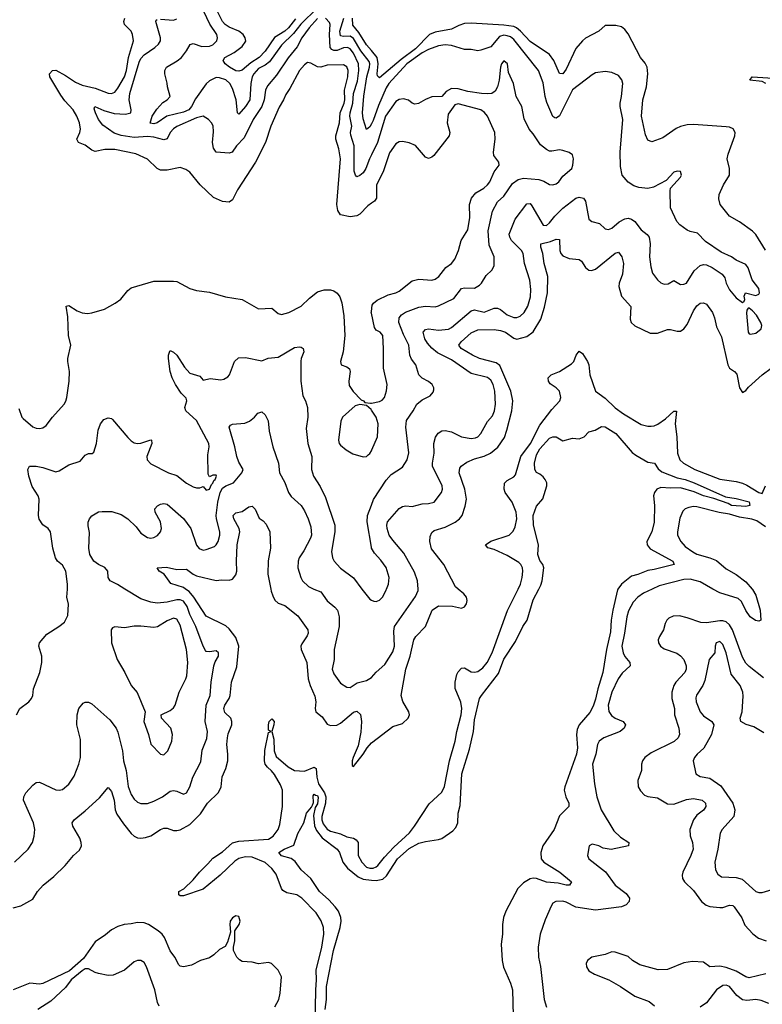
# Model space of a CAD drawing. Header units: inches. Extents: x 2001573 to 2220545, y 644482 to 846830.
# Tile 423 of 656: x 2097849 to 2102391, y 767461 to 773480. Entities that reach past the tile are written whole.
import ezdxf

# ---------------------------------------------------------------- set-up
doc = ezdxf.new("R2010")
doc.units = ezdxf.units.IN
doc.header["$MEASUREMENT"] = 0
for name, color, linetype in [('C0796', 7, 'Continuous'), ('C0797', 7, 'Continuous'), ('C1706', 7, 'Continuous'), ('C1707', 7, 'Continuous')]:
    doc.layers.add(name, color=color, linetype=linetype)

msp = doc.modelspace()

# ---------------------------------------------------------------- linework, layer by layer
at = {"layer": 'C0796', "color": 5}
for points, elevation in [([(2097810, 768050.8), (2097855.8, 768064.2), (2097930, 768104.6), (2097958.8, 768150), (2097993.1, 768190), (2098057.2, 768242.8), (2098128, 768310), (2098178.7, 768370), (2098215.5, 768404.4), (2098226, 768430), (2098225.3, 768450), (2098216.2, 768476.2), (2098173, 768550), (2098169.7, 768570.3), (2098182, 768590), (2098250, 768643.9), (2098336.7, 768723.4), (2098390, 768786.7), (2098410, 768762.4), (2098427.5, 768710), (2098433.6, 768650), (2098442.8, 768622.8), (2098483.8, 768563.8), (2098530, 768506.4), (2098550, 768488.2), (2098570, 768479.2), (2098590, 768476.5), (2098619, 768481), (2098650, 768491.4), (2098709.6, 768530), (2098730, 768538.5), (2098750, 768539), (2098790, 768524.4), (2098810, 768523.2), (2098830, 768526.9), (2098890, 768559.7), (2098954.5, 768625.5), (2098996.5, 768690), (2099064.6, 768755.4), (2099080.8, 768790), (2099088.1, 768851.9), (2099110, 768903), (2099121.2, 768950), (2099122.7, 768990), (2099116.1, 769050), (2099119.4, 769090), (2099124.8, 769115.2), (2099146.9, 769170), (2099146.9, 769190), (2099139.4, 769210), (2099104.4, 769244.4), (2099096.9, 769270), (2099103.7, 769290), (2099129.9, 769330), (2099135.8, 769350), (2099143.6, 769430), (2099176.1, 769523.9), (2099188.3, 769650), (2099170, 769703.4), (2099130, 769757), (2099110, 769775.3), (2098990, 769834.3), (2098914, 769950), (2098885.3, 769985.3), (2098863, 770000)], 320), ([(2097817, 768330), (2097900.5, 768410), (2097926.3, 768450), (2097937.4, 768490), (2097941.1, 768530), (2097933.7, 768570), (2097872, 768710), (2097873.5, 768730), (2097886.7, 768753.3), (2097930, 768801.1), (2097950, 768816.5), (2097970, 768818.9), (2098070, 768772.4), (2098090, 768770.2), (2098110, 768775.2), (2098150, 768806.7), (2098183.1, 768856.9), (2098211.3, 768928.7), (2098220.7, 768970), (2098221.1, 769081.1), (2098197.7, 769170), (2098199.7, 769230), (2098211.5, 769270), (2098237.6, 769302.4), (2098250, 769308), (2098270, 769308), (2098290, 769299.1), (2098400.3, 769200.3), (2098439.3, 769150), (2098450, 769124.9), (2098478.5, 769010), (2098484.2, 768950), (2098500.6, 768890), (2098512, 768792), (2098530, 768743.8), (2098550, 768714.4), (2098570, 768698), (2098590, 768688.9), (2098630, 768689.1), (2098670, 768702.6), (2098722, 768730), (2098770, 768765.2), (2098790, 768767.7), (2098810, 768763.6), (2098850, 768746), (2098870, 768753.4), (2098889.4, 768790), (2098908.4, 768850), (2098956.8, 768943.2), (2098964.5, 769015.5), (2098993.8, 769086.2), (2098997.5, 769130), (2098983.2, 769190), (2098989.9, 769290), (2099014.3, 769350), (2099020.8, 769430), (2099036.2, 769530), (2099044.8, 769555.2), (2099065.4, 769590), (2099065.1, 769610), (2099050, 769622.4), (2099010, 769615.1), (2098990, 769617.7), (2098984.7, 769624.7), (2098970, 769649.7), (2098926.5, 769770), (2098890, 769845.2), (2098873.1, 769893.1), (2098850, 769925.6), (2098830, 769934.8), (2098810, 769934.8), (2098750, 769918.8), (2098690, 769914.1), (2098650, 769919.6), (2098590, 769940.3), (2098492.6, 770000)], 340), ([(2097829.4, 769230), (2097849.2, 769270), (2097905.2, 769310), (2097922, 769330), (2097929.5, 769350), (2097933.6, 769390), (2097971.3, 769490), (2097984.2, 769550), (2097984.7, 769590), (2097965.1, 769650), (2097969.7, 769670), (2098015.4, 769724.6), (2098089.3, 769770), (2098123, 769797), (2098142.9, 769837.1), (2098147.7, 769907.7), (2098138, 769950), (2098140.5, 770000)], 360), ([(2099384.9, 770000), (2099387.4, 769987.4), (2099397.8, 769957.8), (2099410, 769932.2), (2099430, 769914), (2099470, 769899.5), (2099550, 769836.9), (2099611.3, 769750), (2099612.4, 769730), (2099607.1, 769712.9), (2099574.1, 769665.9), (2099568.6, 769650), (2099569.4, 769630.6), (2099605.5, 769550), (2099614, 769450), (2099625.8, 769410), (2099654.8, 769345.2), (2099660.2, 769310), (2099655.6, 769270), (2099660.3, 769250), (2099698.3, 769218.3), (2099730, 769173.1), (2099750, 769165.2), (2099788.4, 769168.4), (2099810, 769179.1), (2099890, 769247.3), (2099910, 769252.5), (2099932.3, 769232.3), (2099939, 769190), (2099935, 769125), (2099918.5, 769041.5), (2099887.6, 768970), (2099883.1, 768950), (2099882, 768922), (2099890, 768916), (2099950, 768990.5), (2099973, 769030), (2100000, 769060)], 320), ([(2099648.7, 770000), (2099690, 769982), (2099730, 769927), (2099776, 769890), (2099792.9, 769870), (2099802.5, 769830), (2099802.7, 769770), (2099772.8, 769630), (2099771.4, 769568.6), (2099758.9, 769510), (2099770, 769482.4), (2099810, 769424.2), (2099850, 769399.5), (2099870, 769397.1), (2099913.7, 769426.3), (2099970, 769440.7), (2100000, 769458.1)], 340), ([(2099942.3, 770000), (2099990, 769937.4), (2100000, 769932.6)], 360), ([(2099654.8, 767225.2), (2099659.2, 767550), (2099664.9, 767610), (2099661.7, 767670), (2099697.3, 767810), (2099708.3, 767890), (2099707.1, 767930), (2099692.4, 767972.4), (2099661.3, 768021.3), (2099574.2, 768110), (2099542.9, 768130), (2099482.4, 768142.4), (2099457.4, 768157.4), (2099449.1, 768169.1), (2099416.8, 768256.8), (2099390.7, 768290.7), (2099350, 768329), (2099270, 768361.1), (2099230, 768362.3), (2099190, 768351.7), (2099163.9, 768336.1), (2099074.6, 768250), (2098970, 768164.3), (2098850, 768125.3), (2098830, 768125.1), (2098822, 768130), (2098822.9, 768150), (2098852.4, 768167.6), (2098910, 768222), (2098948.2, 768270), (2099000.5, 768319.5), (2099030, 768354.4), (2099090, 768394.3), (2099150, 768448.9), (2099190, 768459), (2099369.9, 768470.1), (2099399.6, 768490), (2099429.9, 768530), (2099439.2, 768560.8), (2099456.9, 768670), (2099455.8, 768770), (2099443, 768803), (2099406.5, 768866.5), (2099389.2, 768889.2), (2099363.8, 768910), (2099349.9, 768929.9), (2099345.5, 768950), (2099348.1, 769011.9), (2099370, 769122), (2099386, 769130), (2099370, 769138), (2099369.6, 769170.3), (2099375.1, 769190), (2099390, 769207.3), (2099404.9, 769190), (2099403.8, 769170), (2099390.4, 769130), (2099402.4, 769082.4), (2099405.1, 769010), (2099416.6, 768976.6), (2099490, 768913.1), (2099530, 768890.6), (2099590, 768885.9), (2099650, 768911.2), (2099663, 768903), (2099666.8, 768850), (2099676.6, 768810), (2099713.1, 768753.1), (2099721.9, 768730), (2099719.5, 768690), (2099696.8, 768610), (2099696.3, 768590), (2099704.1, 768564.1), (2099730, 768531.7), (2099750, 768519.5), (2099810, 768503.3), (2099850, 768485.1), (2099890, 768477.7), (2099907.5, 768467.5), (2099918.3, 768450), (2099919.2, 768370), (2099941.8, 768330), (2099970, 768300.2), (2099990, 768293.6), (2100000, 768293.7)], 280), ([(2099716.5, 767430), (2099725.6, 767490), (2099725.9, 767570), (2099767.2, 767790), (2099809.6, 767930), (2099815.3, 767970), (2099812.8, 767992.8), (2099797.9, 768030), (2099777.4, 768057.4), (2099739.5, 768099.5), (2099683, 768150), (2099630, 768229.8), (2099570, 768284.2), (2099534.1, 768334.1), (2099510, 768352.8), (2099450, 768369.8), (2099433.6, 768390), (2099467.3, 768410), (2099525.7, 768434.3), (2099550, 768505.5), (2099586.6, 768570), (2099603.6, 768630), (2099634.5, 768665.5), (2099640.5, 768679.5), (2099644.9, 768695.1), (2099644.7, 768735.2), (2099650, 768746.8), (2099658.8, 768738.8), (2099670, 768737.5), (2099674.9, 768725.1), (2099670, 768686.6), (2099656, 768664), (2099645.3, 768614.7), (2099652.6, 768552.6), (2099663.1, 768523.1), (2099698.3, 768478.3), (2099790.1, 768410), (2099804.2, 768390), (2099825, 768330), (2099852.7, 768292.7), (2099919.6, 768239.6), (2099950, 768227.1), (2100000, 768220.9)], 260), ([(2099410, 767446.5), (2099433.4, 767490), (2099442.2, 767530), (2099450.5, 767630), (2099430.6, 767670.6), (2099389.9, 767709.8), (2099370, 767717.6), (2099310, 767708.2), (2099270, 767719.8), (2099210, 767722.4), (2099192.2, 767732.3), (2099176.2, 767750), (2099157, 767790), (2099156, 767810), (2099164.5, 767850), (2099165.2, 767910), (2099191.3, 767950), (2099197.6, 767970), (2099190, 767997.2), (2099170, 768002.7), (2099150, 767989.2), (2099136.3, 767970), (2099133.4, 767950), (2099138, 767902), (2099119, 767841), (2099104.7, 767815.3), (2099070, 767796.3), (2099036.5, 767763.5), (2099010, 767745.6), (2098955.5, 767730), (2098899.7, 767700.3), (2098850, 767691.1), (2098830, 767694), (2098822.6, 767702.6), (2098797.2, 767750), (2098768.7, 767788.7), (2098734, 767870), (2098720.3, 767890), (2098695.5, 767910), (2098635.9, 767950), (2098610, 767959.9), (2098570, 767961.3), (2098530, 767952.3), (2098487.3, 767950), (2098450, 767937.9), (2098410, 767915.6), (2098374.5, 767885.5), (2098310, 767842.7), (2098238.7, 767741.3), (2098153.3, 767666.7), (2097990, 767589), (2097970, 767584.6), (2097910, 767589.9), (2097810, 767549.8)], 320), ([(2098701.7, 767450), (2098692.1, 767472.1), (2098675.2, 767550), (2098624.7, 767690), (2098610, 767717), (2098590, 767729.5), (2098570, 767729.6), (2098550, 767720.7), (2098490, 767669.7), (2098421.1, 767638.9), (2098390, 767637.3), (2098330, 767649.9), (2098310, 767656), (2098270, 767678.4), (2098250, 767677.3), (2098230, 767666), (2098164.3, 767610), (2098130, 767565), (2098040, 767480), (2097960.3, 767430)], 340)]:
    msp.add_lwpolyline(points, dxfattribs=dict(at, elevation=elevation))
at = {"layer": 'C0796', "color": 5, "elevation": 360}
msp.add_lwpolyline([(2098790, 769822), (2098750, 769805.6), (2098691.7, 769768.3), (2098670, 769763.8), (2098590, 769773.1), (2098550, 769772.1), (2098490, 769763), (2098430, 769769.4), (2098416.3, 769763.7), (2098407.7, 769750), (2098410.6, 769670.6), (2098444.9, 769570), (2098491.8, 769490), (2098530, 769410.7), (2098568.3, 769368.3), (2098616.3, 769250), (2098608.7, 769190), (2098636.5, 769110), (2098650, 769050.8), (2098710, 768990.7), (2098730, 768986.4), (2098754, 769010), (2098779.7, 769070), (2098784, 769110), (2098774, 769150), (2098716.3, 769210), (2098715.1, 769230), (2098770, 769257.6), (2098790, 769274.4), (2098799.7, 769290), (2098823.5, 769370), (2098866, 769450), (2098870.5, 769469.5), (2098878.2, 769550), (2098868.2, 769630), (2098830, 769779.7), (2098810, 769815.1)], close=True, dxfattribs=at)
at = {"layer": 'C0797', "color": 5}
for points, elevation in [([(2099668.7, 773551.3), (2099567.9, 773452.1), (2099523.5, 773396.5), (2099450, 773324.1), (2099376.4, 773223.6), (2099350, 773202.6), (2099310, 773180.9), (2099281.7, 773150), (2099270.5, 773130), (2099261.7, 773090), (2099255.5, 772990), (2099230, 772949.1), (2099190, 772902), (2099181.3, 772910), (2099172.2, 772990), (2099150, 773059.6), (2099133.3, 773090), (2099110, 773112.9), (2099070, 773125.5), (2099050, 773126), (2099010, 773105.9), (2098990, 773087.3), (2098924.1, 772995.9), (2098899.9, 772950), (2098883.7, 772930), (2098850, 772915.3), (2098749.6, 772890.4), (2098689.8, 772849.8), (2098670, 772843.2), (2098647.8, 772847.8), (2098660.1, 772890), (2098687.4, 772932.6), (2098725.2, 772974.8), (2098751.5, 772990), (2098769.6, 773010), (2098752, 773070), (2098751.7, 773091.7), (2098736.2, 773150), (2098736.2, 773170), (2098747.3, 773190), (2098812, 773228), (2098838.7, 773250), (2098869.8, 773290.2), (2098891.1, 773328.9), (2098910, 773333.8), (2098962.8, 773317.2), (2099010, 773318.9), (2099030, 773325.5), (2099054.5, 773350), (2099058, 773370), (2099053.7, 773390), (2099012.7, 773452.7), (2098956.9, 773570)], 340), ([(2099535.5, 773484.5), (2099492.4, 773430), (2099470.1, 773410), (2099408.1, 773371.9), (2099350, 773287.4), (2099313.6, 773250), (2099262.6, 773217.4), (2099210, 773170.8), (2099190, 773165.4), (2099171.6, 773168.4), (2099131.4, 773190), (2099106.3, 773210), (2099093.1, 773230), (2099103.5, 773250), (2099160.3, 773279.7), (2099210, 773315.6), (2099231.2, 773348.8), (2099228.7, 773370), (2099215.3, 773390), (2099189.5, 773409.5), (2099130, 773433.7), (2099105.8, 773450), (2099089.2, 773470), (2099047.5, 773550)], 320), ([(2100000, 772358.1), (2099977.1, 772342.9), (2099930, 772291.2), (2099910, 772280.9), (2099870, 772275.1), (2099810, 772286.9), (2099794, 772314), (2099788.9, 772350), (2099809.9, 772630), (2099801.3, 772690), (2099781.9, 772750), (2099781.7, 772770), (2099805.2, 772850), (2099807.9, 772910), (2099833.1, 772970), (2099836.5, 772990), (2099834.6, 773050), (2099856.6, 773130), (2099857.1, 773170), (2099850, 773192), (2099830, 773204.6), (2099730, 773201.6), (2099690, 773190.5), (2099671.2, 773191.2), (2099630, 773214.8), (2099610, 773219.1), (2099590, 773204.8), (2099560.1, 773170), (2099501.1, 773058.9), (2099476.1, 773023.9), (2099462.8, 772990), (2099435.2, 772944.8), (2099385.3, 772830), (2099351.5, 772730), (2099290.1, 772609.9), (2099180.4, 772439.6), (2099150, 772378.9), (2099130, 772364.2), (2099090, 772368.9), (2099033.3, 772393.3), (2098953.1, 772470), (2098890, 772547.8), (2098864.4, 772564.4), (2098830, 772576.9), (2098750, 772559.8), (2098710, 772560.4), (2098689.9, 772569.9), (2098630, 772628.5), (2098559.4, 772659.4), (2098430, 772686.5), (2098370, 772686.3), (2098310, 772674.7), (2098290, 772682.9), (2098250, 772714), (2098207.8, 772730), (2098199.3, 772750), (2098217.1, 772790), (2098220.9, 772810), (2098214, 772850), (2098199.3, 772890), (2098176, 772930), (2098124.6, 772984.6), (2098099.8, 773019.8), (2098032.3, 773130), (2098031.6, 773150), (2098049.9, 773170.1), (2098070, 773170.8), (2098130, 773139.9), (2098190, 773097.8), (2098230, 773079.8), (2098310, 773061.6), (2098390, 773031.1), (2098410, 773028.4), (2098430, 773037.2), (2098450, 773060.7), (2098490, 773131.3), (2098501.6, 773170), (2098513.6, 773250), (2098544.5, 773350), (2098539.4, 773390), (2098530, 773409.7), (2098490.5, 773450.5), (2098486.8, 773470), (2098491.9, 773490)], 380), ([(2099670, 773487.7), (2099619.1, 773430), (2099575.3, 773370), (2099545.5, 773314.5), (2099490, 773246.6), (2099418.6, 773141.4), (2099363.9, 773076.1), (2099352.8, 773050), (2099344.7, 772990), (2099329.7, 772950.3), (2099276.8, 772870), (2099222.2, 772757.8), (2099175.2, 772710), (2099149.3, 772670.7), (2099130, 772665), (2099049.8, 772669.8), (2099034.8, 772694.8), (2099028.7, 772728.7), (2099034.8, 772794.8), (2099031.4, 772831.4), (2099022, 772850), (2099004.2, 772870), (2098970, 772890.9), (2098930, 772880.5), (2098810, 772827), (2098790, 772813.1), (2098770, 772790.6), (2098750, 772751.9), (2098730, 772745.6), (2098670, 772762.6), (2098630, 772765.9), (2098550, 772759.7), (2098470, 772773.1), (2098427.5, 772787.5), (2098356.4, 772836.4), (2098331.3, 772870), (2098311.9, 772910), (2098304.6, 772935.4), (2098309.2, 772950), (2098364.5, 772924.5), (2098427, 772907), (2098496.6, 772903.4), (2098528.7, 772911.3), (2098531.6, 772930), (2098518.7, 772990), (2098521.6, 773030), (2098578.8, 773221.2), (2098590, 773242.6), (2098610, 773265.8), (2098674.6, 773310), (2098698.2, 773330), (2098709.8, 773350), (2098710.7, 773370), (2098680.9, 773470), (2098683.6, 773476.4), (2098690, 773481.7)], 360), ([(2098710, 773484), (2098790, 773476.3), (2098810, 773484.7)], 360), ([(2100000, 772654.1), (2099988, 772630), (2099966.6, 772570), (2099950, 772545), (2099930, 772527), (2099910, 772520.4), (2099902, 772530), (2099893.8, 772553.8), (2099893.7, 772710), (2099874.7, 772774.7), (2099872.8, 772790), (2099880.1, 772830), (2099868.2, 772890), (2099869.3, 772910), (2099886.4, 772970), (2099889.4, 773030), (2099914.8, 773105.2), (2099923.3, 773170), (2099921.2, 773210), (2099890, 773275.3), (2099870, 773301.1), (2099854.2, 773310), (2099830, 773309.1), (2099790, 773292.7), (2099770, 773291.5), (2099757, 773297), (2099748.5, 773310), (2099743.6, 773390), (2099747.9, 773450), (2099744, 773464), (2099718.9, 773490)], 360), ([(2100000, 772844.3), (2099990, 772825.1), (2099970, 772808.2), (2099950, 772875.1), (2099944.9, 772910), (2099953.1, 773013.1), (2099971.7, 773130), (2099987.6, 773190), (2099989.6, 773210), (2099985.2, 773225.2), (2099934.9, 773290), (2099890, 773364.9), (2099870, 773379.3), (2099830, 773377), (2099810, 773380.6), (2099805.8, 773410), (2099831.2, 773490)], 340), ([(2100000, 773292.2), (2099970, 773327.3), (2099922.1, 773402.1), (2099886.6, 773446.6), (2099883.3, 773490)], 320), ([(2097844.2, 771104.2), (2097862.6, 771050), (2097870, 771042), (2097930, 770992.4), (2097950, 770983.8), (2097970, 770981.6), (2097990, 770986), (2098010, 771000.5), (2098048.9, 771051.1), (2098120.5, 771130), (2098132.1, 771147.9), (2098137.8, 771170), (2098150.5, 771270), (2098154.5, 771330), (2098143.4, 771390), (2098143.9, 771410), (2098161.7, 771490), (2098146.6, 771550), (2098144.2, 771664.2), (2098134, 771730), (2098150, 771733.6), (2098200.8, 771700.8), (2098230, 771688.2), (2098264.1, 771684.1), (2098290, 771687.6), (2098368.6, 771711.4), (2098432.7, 771747.3), (2098467.3, 771772.7), (2098510, 771825.3), (2098530, 771840.3), (2098670, 771882.4), (2098790, 771882), (2098810, 771878.8), (2098890, 771838), (2098930, 771824.9), (2099010, 771814.4), (2099106.6, 771786.6), (2099210, 771770.3), (2099310, 771713.4), (2099390, 771717.6), (2099430, 771684.9), (2099450, 771677.1), (2099494, 771690), (2099570, 771728.8), (2099621.5, 771778.5), (2099670, 771816.5), (2099710, 771829), (2099750, 771829), (2099770, 771822.3), (2099790, 771808.5), (2099806.5, 771786.5), (2099818.9, 771750), (2099830.3, 771670.3), (2099836.9, 771550), (2099826.5, 771450), (2099810.4, 771390), (2099814.8, 771370), (2099850, 771358.4), (2099865.5, 771345.5), (2099870.2, 771330), (2099862, 771270), (2099863.9, 771243.9), (2099888.1, 771208.1), (2099936.5, 771156.5), (2099950.8, 771150), (2099959.6, 771139.6), (2099995.1, 771135.1), (2100000, 771136.2)], 380), ([(2100000, 771686.6), (2099999.3, 771690), (2100000, 771696)], 380), ([(2098140.5, 770000), (2098142, 770030), (2098130.8, 770110), (2098110, 770146), (2098079.6, 770170), (2098067.1, 770190), (2098051, 770250), (2098037.4, 770350), (2098022.4, 770370), (2097990, 770392.8), (2097967.8, 770427.8), (2097963.8, 770450), (2097967.4, 770550), (2097961, 770570), (2097925.7, 770625.7), (2097904.8, 770690), (2097898.9, 770730), (2097909.6, 770750), (2097949.8, 770750.2), (2097990, 770741.9), (2098070, 770715.5), (2098090, 770722), (2098150, 770759.6), (2098218.4, 770781.6), (2098250, 770818), (2098270, 770828), (2098291.8, 770828.2), (2098302.9, 770837.1), (2098318.5, 770890), (2098328.6, 770970), (2098343.9, 771010), (2098364.2, 771035.8), (2098390, 771047.2), (2098410, 771043.1), (2098417.2, 771037.2), (2098510, 770926), (2098530, 770906), (2098550, 770894), (2098570, 770888.9), (2098590, 770891.3), (2098650, 770912.2), (2098656, 770910), (2098656.4, 770890), (2098626.3, 770810), (2098629.2, 770789.2), (2098650, 770764.4), (2098758.8, 770710), (2098810, 770694.9), (2098870, 770646.7), (2098910, 770625.3), (2098930, 770618.4), (2098950, 770619.1), (2098970, 770626), (2098990, 770604.7), (2099010, 770610.6), (2099021, 770639), (2099030, 770647.2), (2099035.7, 770664.3), (2099043.6, 770670), (2099052.9, 770690), (2099050, 770695.6), (2099030, 770695.6), (2099010, 770685.2), (2099002.2, 770702.3), (2098999.4, 770820.6), (2099007.6, 770870), (2099006.6, 770890), (2098930.9, 771030), (2098864.5, 771090), (2098858.7, 771110), (2098871.1, 771150), (2098867.3, 771167.3), (2098836.8, 771196.8), (2098801.1, 771250), (2098781.1, 771290), (2098769.8, 771329.8), (2098759.8, 771410), (2098759.7, 771430), (2098766.5, 771453.5), (2098770, 771458), (2098790, 771448.4), (2098810, 771428.7), (2098856, 771356), (2098890, 771319.6), (2098950, 771300.5), (2098970, 771276), (2099013.7, 771286.3), (2099078.6, 771278.5), (2099098, 771282), (2099122.5, 771297.5), (2099131.2, 771310), (2099161.7, 771390), (2099186.8, 771413.1), (2099230, 771415), (2099330, 771395.3), (2099368.3, 771411.7), (2099430, 771418), (2099530, 771476), (2099559.9, 771479.9), (2099570, 771479.1), (2099582.8, 771470), (2099587.3, 771450), (2099570.3, 771409.7), (2099567.7, 771392.3), (2099567.4, 771270), (2099580.9, 771180.9), (2099596.4, 771150), (2099608.9, 771108.9), (2099610.2, 771050), (2099600.8, 770980.8), (2099610.2, 770890), (2099636.5, 770810), (2099632.8, 770730), (2099645.5, 770690), (2099687, 770627), (2099720.1, 770560.1), (2099775.9, 770390), (2099776.2, 770350), (2099755.8, 770230), (2099761.7, 770190), (2099771.8, 770170), (2099810, 770127.2), (2099890, 770068.5), (2099942.3, 770000)], 360), ([(2098492.6, 770000), (2098447.6, 770027.6), (2098402.6, 770050), (2098390.9, 770070), (2098387.7, 770110), (2098370, 770130.8), (2098330, 770149.8), (2098301.7, 770170), (2098277.7, 770210), (2098271.2, 770250), (2098274.9, 770345.1), (2098266.9, 770386.9), (2098267.7, 770407.7), (2098275, 770430), (2098290, 770448.1), (2098330, 770471.1), (2098354.1, 770474.1), (2098413, 770473), (2098470, 770455.5), (2098510.8, 770430), (2098560.9, 770380.9), (2098590, 770342), (2098630, 770315.8), (2098650, 770311.8), (2098670, 770314.9), (2098691.9, 770328.1), (2098709.6, 770350), (2098716.9, 770370), (2098710.9, 770410), (2098677.6, 770470), (2098675.6, 770490), (2098691, 770509), (2098710, 770518.3), (2098730, 770522), (2098750, 770518), (2098851.5, 770431.5), (2098894.6, 770370), (2098930, 770267.2), (2098947.1, 770247.1), (2098970, 770238), (2098990, 770241.3), (2099039.3, 770260.7), (2099050.6, 770269.4), (2099062.2, 770290), (2099073, 770330), (2099073.8, 770350), (2099051.6, 770430), (2099050.8, 770450), (2099060.3, 770530), (2099075.3, 770590), (2099090, 770615.7), (2099110, 770630.1), (2099156, 770650), (2099206.6, 770710), (2099216.4, 770730), (2099190, 770775.4), (2099175.9, 770810), (2099164.3, 770870), (2099129.8, 770990.2), (2099138, 771002), (2099150, 771007.2), (2099225.2, 771014.8), (2099254.4, 771025.6), (2099285.1, 771050), (2099305.3, 771074.7), (2099330, 771083.8), (2099350, 771063.8), (2099367.7, 771027.7), (2099374.6, 770965.4), (2099396.5, 770870), (2099431.5, 770770), (2099437, 770710), (2099470, 770650.5), (2099492.2, 770590), (2099510, 770565.5), (2099569.5, 770509.5), (2099590, 770478.9), (2099613.4, 770430), (2099630, 770380.5), (2099634, 770330), (2099628.1, 770310), (2099587.4, 770232.6), (2099558.4, 770190), (2099551.8, 770170), (2099549.3, 770130), (2099568.2, 770070), (2099578.5, 770050), (2099614.8, 770014.8), (2099648.7, 770000)], 340), ([(2100000, 771093.7), (2099997.5, 771097.5), (2099970, 771122), (2099930, 771128.2), (2099901, 771119), (2099823.7, 771050), (2099813.6, 771026.4), (2099799.6, 770910), (2099802.4, 770890), (2099810, 770878.7), (2099845.3, 770850), (2099887.1, 770827.1), (2099950, 770808.1), (2099970, 770811), (2099980.6, 770819.4), (2099991.1, 770828.9), (2100000, 770845.3)], 380), ([(2098863, 770000), (2098850, 770008.6), (2098774.2, 770034.2), (2098731.6, 770091.6), (2098702.7, 770110), (2098688.7, 770130), (2098746.2, 770133.9), (2098810, 770119), (2098870, 770121.1), (2098910.1, 770090.1), (2098930, 770081), (2099050, 770051.3), (2099083.9, 770056.1), (2099130, 770053.8), (2099150, 770060.2), (2099170, 770086.7), (2099176.9, 770110), (2099173.9, 770170), (2099179.1, 770270), (2099194.3, 770350), (2099190.7, 770370.7), (2099157.7, 770430), (2099154, 770450), (2099170, 770464.9), (2099210, 770474.6), (2099250, 770503.1), (2099270, 770506), (2099290, 770488), (2099313.3, 770433.3), (2099337.4, 770417.4), (2099357.2, 770397.2), (2099378.3, 770350), (2099382, 770250), (2099367.7, 770172.3), (2099367.3, 770090), (2099384.9, 770000)], 320), ([(2100000, 770255.6), (2099973.2, 770410), (2099975.7, 770450), (2100000, 770512.9)], 360)]:
    msp.add_lwpolyline(points, dxfattribs=dict(at, elevation=elevation))
at = {"layer": 'C1706', "color": 5}
for points, elevation in [([(2100000, 768220.9), (2100030, 768217.2), (2100070, 768227.3), (2100092.5, 768247.5), (2100159.5, 768350), (2100230, 768413.5), (2100290, 768446.7), (2100330, 768457.3), (2100410, 768468), (2100430, 768475.8), (2100498, 768522), (2100517.1, 768542.9), (2100528.4, 768570), (2100529.8, 768630), (2100543.6, 768676.4), (2100553.6, 768870), (2100599.5, 769020.5), (2100624.1, 769130), (2100630, 769200.7), (2100661.7, 769330), (2100672.8, 769350), (2100776.2, 769483.8), (2100810, 769570.3), (2100880.1, 769679.9), (2100926.9, 769770), (2100953, 769810), (2100990, 769933.4), (2101023.9, 770000)], 260), ([(2100000, 769932.6), (2100014.3, 769925.7), (2100030, 769924.2), (2100048.6, 769931.4), (2100070, 769953), (2100090, 769994), (2100092.5, 770000)], 360), ([(2100000, 769458.1), (2100001.2, 769458.8), (2100030, 769491.8), (2100081.8, 769538.2), (2100130, 769616), (2100141.7, 769650), (2100136.8, 769743.2), (2100140.6, 769770), (2100270, 769954.9), (2100286.3, 769990), (2100285.5, 770000)], 340), ([(2100000, 769060), (2100130, 769158.9), (2100190, 769178.6), (2100224.7, 769210), (2100232.9, 769230), (2100228.3, 769250), (2100192.9, 769313), (2100182, 769350), (2100209.9, 769510), (2100236.5, 769590), (2100259.8, 769690), (2100271.7, 769710), (2100329.9, 769770.1), (2100372.1, 769870), (2100410, 769898), (2100494.8, 769894.8), (2100550, 769883.7), (2100570, 769890.6), (2100582.4, 769910), (2100586, 769930), (2100581.3, 769950), (2100565.1, 769970), (2100530.3, 770000)], 320), ([(2100000, 768293.7), (2100010, 768293.8), (2100030, 768301.3), (2100039.2, 768310), (2100079.2, 768360.8), (2100137.6, 768422.4), (2100232.1, 768510), (2100263.8, 768550), (2100353.6, 768686.4), (2100430, 768758), (2100446.8, 768793.2), (2100478.4, 768950), (2100512.7, 769070), (2100523.3, 769130), (2100549.2, 769230), (2100552, 769270), (2100547.5, 769307.5), (2100512.8, 769392.8), (2100512.5, 769430), (2100522.4, 769477.6), (2100530, 769494.2), (2100550, 769516.9), (2100570, 769517.5), (2100610, 769493.9), (2100630, 769491.5), (2100650, 769495.2), (2100682.1, 769517.8), (2100708.8, 769550), (2100738.5, 769610), (2100832.1, 769867.9), (2100896.7, 770000)], 280), ([(2101507.8, 770000), (2101504.6, 769995.4), (2101477.2, 769870), (2101466.9, 769810), (2101461.6, 769738.4), (2101436.6, 769630), (2101415.1, 769490), (2101383.6, 769390), (2101370, 769327.6), (2101355.7, 769284.3), (2101334.8, 769245.2), (2101270.8, 769169.2), (2101257.9, 769142.1), (2101254.5, 769110), (2101259.3, 769030), (2101255, 768990), (2101182.2, 768790), (2101179, 768770), (2101188.8, 768728.8), (2101207, 768690), (2101208.2, 768670), (2101150, 768612.8), (2101117, 768530), (2101047.8, 768430), (2101035.5, 768390), (2101038.9, 768350), (2101053.4, 768330), (2101151.6, 768270), (2101224, 768210), (2101211.3, 768190), (2101190.2, 768189.8), (2101142.4, 768202.4), (2101070, 768208.1), (2101010, 768229.9), (2100990, 768232.1), (2100970, 768227.9), (2100930, 768204.8), (2100895.9, 768170), (2100821, 768030), (2100808.3, 767991.7), (2100800.9, 767950), (2100801, 767890), (2100794, 767830), (2100799.9, 767730), (2100808.2, 767688.2), (2100850.9, 767590), (2100861.8, 767550), (2100867.4, 767390)], 260), ([(2101716.7, 770000), (2101664.5, 769975.5), (2101630, 769950.6), (2101600.5, 769919.5), (2101572.9, 769867.1), (2101561, 769830), (2101547.5, 769730), (2101531, 769650), (2101538.8, 769610), (2101550, 769588.4), (2101580.2, 769550), (2101582.6, 769530), (2101533.8, 769486.2), (2101508.3, 769451.7), (2101470.5, 769370), (2101446.9, 769290), (2101451.3, 769251.3), (2101467.4, 769227.4), (2101490, 769211.3), (2101539.5, 769190), (2101553.6, 769170), (2101544.7, 769150), (2101522.2, 769130), (2101421.1, 769090), (2101392.2, 769070), (2101383.2, 769050), (2101371.4, 768990), (2101351.8, 768930), (2101363.9, 768810), (2101378.8, 768730), (2101404.5, 768650), (2101482.6, 768522.6), (2101522.4, 768482.4), (2101574.9, 768450), (2101573.1, 768430), (2101467.1, 768407.1), (2101416.4, 768416.5), (2101390, 768430.8), (2101350, 768441.2), (2101330.7, 768429.3), (2101322.4, 768370), (2101330.5, 768350), (2101430.7, 768270.7), (2101491.1, 768190), (2101558.5, 768138.5), (2101577.4, 768110), (2101576, 768090), (2101558.5, 768070), (2101530, 768058.2), (2101370, 768036.7), (2101250, 768055.2), (2101190, 768086.1), (2101170, 768091.3), (2101128, 768090), (2101110, 768078.9), (2101098.4, 768061.6), (2101061.8, 767978.2), (2101031.9, 767890), (2101020.6, 767810), (2101020.9, 767750), (2101033.3, 767693.3), (2101056.4, 767490), (2101070, 767443.2)], 280), ([(2102328.1, 770000), (2102330, 769997.7), (2102350, 769963.1), (2102378.1, 769870), (2102381, 769810), (2102370, 769802.7), (2102348, 769808), (2102315.2, 769830), (2102290, 769868), (2102263.9, 769923.9), (2102241.9, 769941.9), (2102130, 769976.2), (2102087.8, 770000)], 280), ([(2102398, 769458), (2102310, 769526.1), (2102290, 769547), (2102270, 769584.1), (2102208.7, 769750), (2102190, 769780.2), (2102170, 769798.5), (2102150, 769805.4), (2102130, 769806.2), (2102050, 769793.7), (2102014.4, 769794.4), (2101930, 769824.7), (2101884.5, 769835.5), (2101846.3, 769833.7), (2101818.7, 769821.3), (2101805.7, 769810), (2101796, 769790), (2101787.2, 769750), (2101761.8, 769710), (2101754, 769690), (2101754.7, 769670), (2101768.4, 769650), (2101790, 769635), (2101867.2, 769607.2), (2101890, 769592.4), (2101910.1, 769570), (2101925.2, 769530), (2101924.8, 769510), (2101917.5, 769490), (2101861, 769430), (2101849.4, 769410), (2101836.8, 769370), (2101836.6, 769330), (2101852.8, 769270), (2101853.8, 769230), (2101880.1, 769150), (2101885, 769110), (2101875.4, 769090), (2101851.2, 769068.8), (2101710, 768999.1), (2101672.2, 768970), (2101658.2, 768950), (2101651.1, 768930), (2101651.2, 768890), (2101628.7, 768830), (2101631, 768791), (2101645.4, 768765.4), (2101670, 768740.8), (2101690, 768732.3), (2101750, 768723.6), (2101810, 768686.7), (2101850, 768684.3), (2101926, 768714), (2101970, 768719.8), (2102023.1, 768710), (2102043.2, 768690), (2102044.2, 768670), (2102039.3, 768660.7), (2102031.3, 768648.7), (2101990, 768616.8), (2101970.2, 768590), (2101947.7, 768530), (2101948.6, 768491.4), (2101964.1, 768450), (2101968.1, 768410), (2101954.3, 768370), (2101904.9, 768270), (2101899.5, 768250), (2101901.7, 768230), (2101914.9, 768210), (2101970, 768157.3), (2102019.2, 768090), (2102047.1, 768067.1), (2102070, 768060.1), (2102130, 768053.8), (2102150, 768054.1), (2102190, 768067.6), (2102210, 768066), (2102217.9, 768057.9), (2102265.2, 767990), (2102284.3, 767944.3), (2102331.7, 767891.7), (2102366.2, 767866.2), (2102414.4, 767850)], 320), ([(2102400.7, 769120.7), (2102337.7, 769157.7), (2102292.5, 769172.5), (2102259.5, 769190), (2102254.5, 769210), (2102266.6, 769250), (2102274, 769346), (2102271.5, 769370), (2102255.1, 769410), (2102199.8, 769479.8), (2102169.8, 769610), (2102150, 769660.5), (2102130, 769678.3), (2102108.7, 769670), (2102101.7, 769650), (2102099.5, 769610), (2102065.3, 769570), (2102039.6, 769440.4), (2102027.6, 769410), (2101987.9, 769352.1), (2101984.9, 769335.1), (2101986.9, 769310), (2102010, 769249.2), (2102030, 769224.3), (2102082.4, 769190), (2102093.4, 769170), (2102080.3, 769110), (2102031.9, 769028.1), (2101992.4, 768990), (2101976.4, 768970), (2101968.2, 768950), (2101984, 768870), (2102010, 768854.9), (2102070, 768844.4), (2102137.5, 768797.5), (2102210, 768691.3), (2102221.6, 768650), (2102215.5, 768610), (2102144, 768530), (2102132.8, 768507.2), (2102117.8, 768410), (2102099.7, 768330), (2102103.5, 768283.5), (2102117.8, 768257.8), (2102141.2, 768241.2), (2102230, 768237.1), (2102267.3, 768227.3), (2102350.7, 768150), (2102370, 768144.2), (2102390, 768145.6), (2102450, 768163.6)], 340), ([(2102412.5, 767647.5), (2102310, 767624.1), (2102290, 767629.1), (2102230, 767663.6), (2102170, 767687.2), (2102130, 767693.8), (2102070, 767689.7), (2102030, 767718.7), (2101964, 767724), (2101910, 767714), (2101810, 767674.9), (2101752.9, 767672.9), (2101642.4, 767702.4), (2101596.3, 767730), (2101570, 767753.3), (2101490, 767780.5), (2101470, 767782), (2101430, 767765.6), (2101348.4, 767750), (2101320.8, 767730), (2101313.6, 767710), (2101315.6, 767690), (2101330, 767665.7), (2101365.2, 767645.2), (2101451.7, 767611.7), (2101523.8, 767570), (2101610, 767510.7), (2101699.5, 767479.5), (2101731.8, 767451.8)], 320), ([(2102430, 767466.2), (2102384.2, 767484.2), (2102351.6, 767491.6), (2102295.3, 767484.7), (2102270, 767489), (2102235.1, 767515.1), (2102190, 767569.8), (2102170, 767578.6), (2102150, 767576.3), (2102110, 767549), (2102050, 767471.1), (2102010, 767443.5)], 340)]:
    msp.add_lwpolyline(points, dxfattribs=dict(at, elevation=elevation))
at = {"layer": 'C1707', "color": 5}
for points, elevation in [([(2102410.5, 772070.5), (2102350, 772166.8), (2102330, 772188.1), (2102250, 772244.8), (2102190, 772278.9), (2102132.8, 772350), (2102125.4, 772385.4), (2102127.5, 772412.5), (2102153.8, 772470), (2102190.7, 772530), (2102189.8, 772570), (2102176.2, 772630), (2102180.9, 772659.1), (2102223.1, 772770), (2102224.5, 772790), (2102212.4, 772812.4), (2102190, 772823.1), (2102170, 772825.6), (2101970, 772838.6), (2101930, 772836.5), (2101890, 772827.2), (2101864.2, 772815.8), (2101782.4, 772757.6), (2101714.2, 772734.2), (2101690, 772743), (2101676.2, 772776.2), (2101652.6, 772890), (2101659.5, 772990), (2101682.6, 773070), (2101689.9, 773150), (2101686.2, 773190), (2101674.5, 773214.5), (2101645, 773250), (2101570, 773392.8), (2101550, 773421.1), (2101530, 773436.2), (2101494.7, 773445.3), (2101430, 773444), (2101391, 773410), (2101310, 773367.7), (2101290, 773351.9), (2101250, 773303.7), (2101190, 773177.6), (2101169.6, 773149.6), (2101150, 773151.8), (2101116.5, 773230), (2101090, 773266.9), (2100970, 773347.7), (2100912.4, 773410), (2100887.4, 773430), (2100870, 773438.2), (2100810, 773446.5), (2100610, 773458.4), (2100570, 773456.5), (2100534.6, 773445.4), (2100490, 773422.7), (2100390, 773403.6), (2100354.8, 773390), (2100270, 773301.2), (2100182.5, 773237.5), (2100050, 773124.8), (2100037.3, 773137.3), (2100034.9, 773150), (2100041.6, 773210), (2100036, 773250), (2100000, 773292.2)], 320), ([(2100285.5, 770000), (2100281.4, 770050), (2100263, 770103), (2100198.2, 770218.2), (2100130, 770298.4), (2100109.5, 770329.5), (2100096.7, 770370), (2100094, 770390), (2100097.3, 770410), (2100170, 770491.3), (2100190, 770504.9), (2100210, 770508.2), (2100250, 770504.1), (2100310, 770520.7), (2100350, 770522), (2100384, 770530), (2100428.2, 770590), (2100435.3, 770610), (2100431.7, 770630), (2100374, 770750), (2100373.5, 770770), (2100384.5, 770830), (2100380.8, 770890), (2100391.7, 770928.3), (2100407.3, 770952.7), (2100430, 770967.6), (2100450.9, 770969.1), (2100490, 770960.1), (2100550.9, 770930.9), (2100610, 770921), (2100635.8, 770924.2), (2100650, 770931.2), (2100668.5, 770951.5), (2100710, 771024.7), (2100740.5, 771059.5), (2100753, 771090), (2100758.8, 771130), (2100754.5, 771210), (2100743.6, 771250), (2100730, 771277.6), (2100710, 771292.8), (2100610, 771317.8), (2100490, 771401.5), (2100403.7, 771443.7), (2100370, 771472), (2100343.5, 771503.5), (2100327.3, 771530), (2100317.3, 771570), (2100330, 771586.4), (2100348.9, 771591.1), (2100410, 771582.1), (2100471, 771589), (2100490, 771598.9), (2100610, 771701.1), (2100630, 771707.2), (2100690, 771691.7), (2100750, 771717.1), (2100770, 771717.4), (2100790, 771708.3), (2100830, 771675.5), (2100870, 771659.3), (2100890, 771660.2), (2100910, 771668.5), (2100934.4, 771690), (2100956.5, 771730), (2100973.4, 771786.6), (2100974.6, 771830), (2100968.5, 771888.5), (2100935.3, 771990), (2100927, 772050), (2100916.8, 772070), (2100857.2, 772130), (2100845.8, 772150), (2100843.2, 772170), (2100878.8, 772261.2), (2100950, 772354.6), (2100970, 772355.6), (2100981.5, 772341.5), (2101050, 772223.8), (2101070, 772222.5), (2101090, 772238.3), (2101121.3, 772278.7), (2101170, 772328.5), (2101250, 772388.5), (2101270, 772394.4), (2101297.3, 772390), (2101310, 772370.4), (2101330, 772261.6), (2101347.5, 772247.5), (2101394.9, 772234.9), (2101430, 772202.4), (2101450, 772197.1), (2101470, 772206.7), (2101514.9, 772245.1), (2101550, 772263.5), (2101570, 772266.7), (2101590, 772260.6), (2101610, 772247.1), (2101650, 772196), (2101686.2, 772166.2), (2101697.8, 772150), (2101704.2, 772110), (2101701.1, 772030), (2101709.1, 771970), (2101719.6, 771930), (2101749.1, 771890), (2101770, 771872.4), (2101790, 771862.9), (2101815.2, 771864.8), (2101850, 771884.9), (2101890, 771862.3), (2101910, 771862.7), (2101926.6, 771870), (2101974.6, 771945.4), (2102010, 771977.6), (2102030, 771983.1), (2102050, 771980.9), (2102084.6, 771964.6), (2102144.4, 771924.4), (2102161.5, 771901.5), (2102170.3, 771870), (2102190, 771828), (2102230, 771780.7), (2102270, 771751.3), (2102280.4, 771759.6), (2102284, 771770), (2102279, 771790), (2102288, 771810), (2102350, 771794.9), (2102370, 771802.8), (2102373.3, 771810), (2102370, 771838), (2102329.1, 771889.1), (2102303.5, 771963.5), (2102290, 771984.2), (2102230.6, 772009.4), (2102201.3, 772030), (2102139.5, 772059.5), (2102043.9, 772123.9), (2101995, 772175), (2101950, 772185.3), (2101930, 772194.4), (2101886.1, 772226.1), (2101867.1, 772247.2), (2101829.7, 772330), (2101826.8, 772433.2), (2101829.3, 772450.7), (2101890, 772518), (2101896, 772530), (2101890, 772553.2), (2101870, 772555.1), (2101850, 772549), (2101803, 772497), (2101724.4, 772455.6), (2101690, 772448), (2101634.5, 772454.5), (2101604.9, 772464.9), (2101570, 772487.8), (2101533, 772530), (2101523.3, 772583.3), (2101521.8, 772670), (2101536.5, 772870), (2101520.6, 772950), (2101520.6, 772970), (2101529.9, 773010.1), (2101537.3, 773090), (2101531.7, 773111.7), (2101510, 773139.1), (2101470, 773157.4), (2101430, 773164), (2101370, 773155.6), (2101350, 773143.5), (2101230, 773051.7), (2101150, 772893.5), (2101130, 772878), (2101120.9, 772880.9), (2101108.4, 772888.4), (2101073.1, 772973.1), (2101062.9, 773010), (2101050, 773094.5), (2101022.4, 773170), (2100870, 773358.1), (2100850, 773374.8), (2100830, 773382.3), (2100810, 773384.6), (2100782.9, 773377.1), (2100730, 773315.3), (2100670, 773293.5), (2100650, 773289.7), (2100610, 773297.3), (2100570, 773297.2), (2100490, 773323.4), (2100450, 773327.5), (2100410, 773320.8), (2100350, 773298.5), (2100310, 773277.4), (2100216.3, 773210), (2100107.1, 773090), (2100090, 773063.6), (2100043.5, 772956.5), (2100010, 772863.5), (2100000, 772844.3)], 340), ([(2100000, 770512.9), (2100013.1, 770546.9), (2100090, 770664.6), (2100120.2, 770699.8), (2100190, 770744.9), (2100218, 770790), (2100228.1, 770831.9), (2100211.4, 770990), (2100214.6, 771030), (2100256.2, 771090), (2100277.7, 771130), (2100310, 771155.6), (2100359.5, 771180.5), (2100377.2, 771202.8), (2100381.5, 771218.5), (2100382, 771230), (2100371.1, 771251.1), (2100350, 771267.6), (2100310, 771288.2), (2100289.7, 771310), (2100272.5, 771370), (2100245.7, 771405.7), (2100235.7, 771430), (2100228.4, 771490), (2100195.6, 771555.6), (2100167.5, 771630), (2100170, 771658), (2100183.6, 771676.4), (2100207.4, 771692.6), (2100290, 771723.8), (2100330, 771729.4), (2100390, 771724.9), (2100410, 771730.2), (2100504.2, 771775.8), (2100550, 771836), (2100570, 771840.1), (2100630, 771839.3), (2100661.9, 771858.1), (2100674, 771870), (2100702.7, 771917.3), (2100736, 771950), (2100750, 771976), (2100751.6, 772030), (2100721, 772101), (2100713.5, 772190), (2100741, 772310), (2100770, 772367.2), (2100810, 772402.4), (2100862.1, 772477.9), (2100896.6, 772503.4), (2100930, 772512.4), (2101023.1, 772503.1), (2101053.9, 772493.9), (2101090, 772473.7), (2101110, 772470.3), (2101130, 772477.6), (2101145.1, 772490), (2101170, 772523), (2101225.2, 772570), (2101231.6, 772590), (2101235.6, 772630), (2101230, 772654), (2101210, 772669), (2101170, 772681.2), (2101150, 772683.7), (2101103.9, 772676.1), (2101090, 772676.9), (2101070, 772686.6), (2101034.6, 772714.6), (2100990, 772782.6), (2100964, 772810), (2100933.8, 772873.8), (2100918.9, 772950), (2100885.4, 773010), (2100867.9, 773090), (2100838.4, 773158.4), (2100832.6, 773210), (2100810, 773229.7), (2100796.2, 773210), (2100790.2, 773190), (2100781.6, 773110), (2100771.5, 773070), (2100756.1, 773043.9), (2100736, 773030), (2100710, 773026.6), (2100672.3, 773030), (2100590, 773040.4), (2100530, 773057.1), (2100490, 773059.2), (2100457.9, 773042.1), (2100430, 773009.7), (2100370, 773008.2), (2100330, 772992.3), (2100287.9, 772967.9), (2100264.7, 772964.7), (2100250, 772969.4), (2100227.6, 772987.6), (2100196.9, 772996.9), (2100170, 772992.9), (2100150, 772980.8), (2100085.8, 772890), (2100037.8, 772730), (2100000, 772654.1)], 360), ([(2102411.8, 773090), (2102390, 773102.3), (2102315.1, 773110), (2102329.3, 773130), (2102490, 773120.8)], 280), ([(2100000, 771696), (2100004.8, 771735.2), (2100012.3, 771747.7), (2100034.6, 771765.4), (2100102.5, 771797.5), (2100149.5, 771810), (2100170, 771821.1), (2100250, 771883.8), (2100290, 771893.6), (2100370, 771888.9), (2100390, 771894.6), (2100413, 771910), (2100454.9, 771965.1), (2100490.7, 771990), (2100510, 772016.4), (2100531.6, 772070), (2100548.6, 772130), (2100590, 772195.5), (2100601.7, 772270), (2100600.3, 772350), (2100611.6, 772390), (2100639, 772421), (2100686.9, 772450), (2100710.8, 772470), (2100724.2, 772490), (2100749.7, 772550), (2100781.6, 772590), (2100778.7, 772610), (2100748.4, 772650), (2100746, 772670), (2100756.9, 772750), (2100754.7, 772790), (2100709.6, 772890), (2100692.1, 772912.1), (2100668.7, 772928.7), (2100530, 772966.4), (2100510, 772958.8), (2100470, 772903), (2100464, 772850), (2100479.3, 772790), (2100475.5, 772770), (2100382, 772650), (2100370, 772639.8), (2100350, 772632.5), (2100330, 772640.7), (2100270, 772710.7), (2100230, 772727.7), (2100190, 772735.1), (2100170, 772732.7), (2100150, 772721.4), (2100110, 772666.3), (2100072.8, 772550), (2100030.4, 772470.3), (2100031.3, 772390), (2100018, 772370), (2100000, 772358.1)], 380), ([(2100530.3, 770000), (2100514, 770014), (2100443.7, 770150), (2100366.6, 770246.6), (2100356.3, 770290), (2100359.2, 770320.8), (2100370, 770345.8), (2100383.2, 770356.8), (2100450, 770378.7), (2100512, 770408), (2100539.2, 770430), (2100554.4, 770450), (2100573.8, 770506.2), (2100581.9, 770550), (2100571.9, 770610), (2100536.4, 770710), (2100540.9, 770739.1), (2100548.2, 770751.8), (2100584.4, 770775.6), (2100630, 770796.2), (2100690, 770812.8), (2100728.9, 770830), (2100772.6, 770867.4), (2100812.8, 770927.2), (2100828.9, 770970), (2100859.6, 771090), (2100864.7, 771150), (2100851.6, 771210), (2100785.8, 771365.8), (2100762.1, 771382.1), (2100661.3, 771410), (2100618.3, 771430), (2100549.8, 771470), (2100535.3, 771490), (2100548.4, 771510), (2100610, 771566.5), (2100650, 771583.5), (2100750, 771586.7), (2100790, 771580.6), (2100819.2, 771570), (2100870, 771534.4), (2100890, 771526.5), (2100950, 771543.3), (2100990, 771573), (2101035.5, 771650), (2101057.8, 771722.2), (2101077.5, 771810), (2101079.2, 771910), (2101055.7, 771990), (2101048.2, 772050), (2101036.5, 772090), (2101036.9, 772110), (2101095.9, 772124.1), (2101130, 772138.9), (2101150, 772136), (2101151.7, 772070), (2101158.7, 772050), (2101170, 772036.4), (2101210, 772020.2), (2101270, 772015.2), (2101284.1, 772004.1), (2101310, 771965.2), (2101329, 771949), (2101346.1, 771946.1), (2101370, 771954.4), (2101490, 772054), (2101510, 772058.3), (2101531.6, 772030), (2101541.7, 771990), (2101536.2, 771923.8), (2101514.7, 771870), (2101512.9, 771850), (2101530.3, 771790.3), (2101587.3, 771727.3), (2101582.7, 771650), (2101588.3, 771630), (2101610, 771607.9), (2101704.8, 771564.8), (2101750, 771564.4), (2101810, 771586.5), (2101830, 771586.5), (2101870, 771575.6), (2101890, 771577), (2101910, 771590.4), (2101930, 771617.4), (2101970, 771700.8), (2101990, 771731.3), (2102010, 771746.7), (2102030, 771750.3), (2102050, 771740.9), (2102086.2, 771690), (2102098.2, 771658.2), (2102110, 771603), (2102141.3, 771541.3), (2102180.5, 771370), (2102190, 771350.3), (2102220.5, 771330), (2102234.2, 771314.2), (2102250, 771230.8), (2102270, 771201), (2102290, 771213.4), (2102305.8, 771234.2), (2102390, 771308.5), (2102500.4, 771390)], 320), ([(2100000, 771136.2), (2100050, 771147.1), (2100065.3, 771154.7), (2100079.7, 771170), (2100092.4, 771212.4), (2100096, 771250), (2100073, 771350), (2100074.4, 771470), (2100068.8, 771548.8), (2100054.3, 771570), (2100030, 771583), (2100018.9, 771598.9), (2100000, 771686.6)], 380), ([(2100896.7, 770000), (2100911.4, 770030), (2100922.5, 770070), (2100926.6, 770110), (2100923.8, 770130), (2100913.9, 770150), (2100901.9, 770161.9), (2100830, 770204.7), (2100750, 770241.3), (2100712.1, 770252.1), (2100698.3, 770270), (2100730, 770293.3), (2100842.7, 770330), (2100866.9, 770353.1), (2100879.3, 770380.6), (2100888.3, 770430), (2100886.1, 770470), (2100859.8, 770530), (2100817.5, 770590), (2100811.1, 770610), (2100813.9, 770646.1), (2100830, 770663.8), (2100870, 770685.1), (2100881.1, 770698.9), (2100912.9, 770810), (2100973.4, 770890), (2101030, 771001), (2101103.5, 771096.5), (2101152.7, 771150), (2101157.4, 771170), (2101149.2, 771210), (2101130, 771229.9), (2101094, 771254), (2101082.1, 771270), (2101081.2, 771290), (2101099.7, 771310), (2101150, 771330.1), (2101223.7, 771376.3), (2101237.5, 771390), (2101251.3, 771428.7), (2101270, 771454), (2101290, 771440.3), (2101322, 771390), (2101328.7, 771370), (2101335.4, 771310), (2101369.6, 771209.6), (2101430, 771167), (2101490, 771107.8), (2101541.5, 771070), (2101650, 771006.4), (2101690, 770995.1), (2101710, 770994.8), (2101730, 770997.9), (2101752.1, 771007.9), (2101798.8, 771041.2), (2101850, 771087.2), (2101866.4, 771086.4), (2101858.4, 771010), (2101868.5, 770930), (2101871.3, 770830), (2101887.1, 770790), (2101908.7, 770770), (2101978, 770730), (2102130, 770671.6), (2102230, 770657.2), (2102270, 770646.2), (2102295.4, 770635.4), (2102370, 770589), (2102390, 770584), (2102409.8, 770630)], 280), ([(2100000, 770845.3), (2100002.5, 770850), (2100036.5, 770930), (2100041.5, 771010), (2100028.9, 771050), (2100000, 771093.7)], 380), ([(2101023.9, 770000), (2101036.1, 770023.9), (2101044.6, 770050), (2101054, 770130), (2101047.4, 770150), (2101030, 770174.5), (2101018.5, 770210), (2101022.4, 770270), (2100992.1, 770390), (2100989.1, 770449.1), (2101010, 770506), (2101048.4, 770551.5), (2101071.8, 770630), (2101071.7, 770648.3), (2101062.9, 770670), (2101050, 770686.6), (2101030, 770702.9), (2101010, 770712), (2100998.9, 770730), (2100997.3, 770770), (2101010, 770819.5), (2101030, 770856.5), (2101090, 770923.1), (2101110, 770930.3), (2101130.3, 770930.3), (2101170, 770906.8), (2101230, 770923), (2101270, 770918), (2101301.2, 770930), (2101330, 770961), (2101369.1, 770970.9), (2101407.2, 770992.8), (2101429.6, 770990.4), (2101495.3, 770950), (2101595.4, 770835.4), (2101617.8, 770817.8), (2101690, 770776.4), (2101730.3, 770770.3), (2101754.4, 770734.4), (2101776.7, 770716.7), (2101870, 770679.3), (2101919.3, 770670), (2101973.1, 770650), (2102164.5, 770564.5), (2102230, 770554.1), (2102310, 770533.3), (2102313.4, 770510), (2102290, 770504.2), (2102203, 770510), (2102182.3, 770522.3), (2102093.9, 770553.9), (2102030, 770568.9), (2101973.7, 770593.7), (2101890, 770619.3), (2101830, 770616.1), (2101770, 770620.3), (2101744.9, 770610), (2101732, 770590), (2101726, 770570), (2101731, 770511), (2101728.4, 770408.4), (2101715.3, 770350), (2101684.4, 770290), (2101686.4, 770270), (2101704.8, 770244.8), (2101842.4, 770170), (2101850.6, 770150), (2101730, 770119.3), (2101690, 770113.7), (2101630, 770087.8), (2101590, 770078.9), (2101529.5, 770030.5), (2101507.8, 770000)], 260), ([(2102410, 770379.6), (2102356.7, 770416.7), (2102326.8, 770426.8), (2102250, 770439.1), (2102190, 770457.9), (2102127.6, 770467.6), (2101990, 770502.1), (2101970, 770504.4), (2101940.7, 770499.3), (2101918.7, 770490), (2101904.6, 770475.4), (2101886.6, 770433.4), (2101870.9, 770350), (2101872.6, 770330), (2101892, 770290), (2101919.6, 770259.6), (2101966.3, 770226.3), (2101990, 770213.8), (2102070, 770190.1), (2102110, 770173.5), (2102170, 770123.8), (2102230, 770089.2), (2102290, 770044.9), (2102328.1, 770000)], 280), ([(2100092.5, 770000), (2100104.7, 770030), (2100108.7, 770070), (2100090, 770131.2), (2100057.2, 770177.2), (2100019.4, 770219.4), (2100001, 770250), (2100000, 770255.6)], 360), ([(2102087.8, 770000), (2102010, 770043.9), (2101950, 770059.4), (2101910, 770057.5), (2101759.7, 770020.3), (2101716.7, 770000)], 280)]:
    msp.add_lwpolyline(points, dxfattribs=dict(at, elevation=elevation))
at = {"layer": 'C1707', "color": 5, "elevation": 340}
msp.add_lwpolyline([(2102310, 771717.2), (2102304, 771716), (2102295.9, 771704.1), (2102294.3, 771685.7), (2102303.2, 771570), (2102310, 771559.6), (2102318, 771558), (2102350, 771563), (2102383.2, 771590), (2102387.8, 771610), (2102382.3, 771630), (2102354.1, 771674.1), (2102330, 771701.3)], close=True, dxfattribs=at)

doc.saveas('drawing.dxf')
